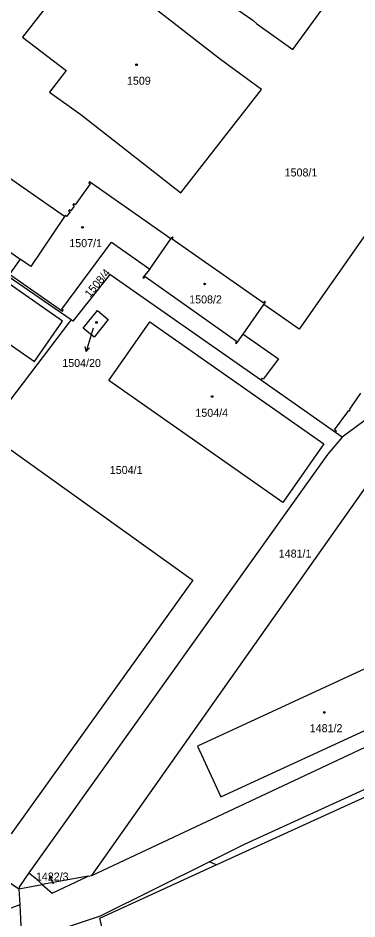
# Model space of a CAD drawing. Extents: x -756746 to -753363, y -1166406 to -1161727.
# Drawn here: x -755469.5 to -755397.4, y -1164562.3 to -1164370.9 of the extents above; entities that cross this region are included whole.
import ezdxf

# ---------------------------------------------------------------- set-up
doc = ezdxf.new("R2010")
doc.units = 0
for name, color, linetype in [('Hranice parcel', 7, 'Continuous'), ('Parcelní čísla', 7, 'Continuous'), ('Pop  PČ popisy', 7, 'Continuous'), ('Vnitřní kresba', 7, 'Continuous'), ('Značky budov', 7, 'Continuous')]:
    doc.layers.add(name, color=color, linetype=linetype)

msp = doc.modelspace()

# ---------------------------------------------------------------- linework, layer by layer
at = {"layer": 'Hranice parcel'}
for p, q in [((-755459.58, -1164413.11), (-755481.53, -1164397.83)), ((-755488.92, -1164408.3), (-755469.03, -1164422.15)), ((-755458.15, -1164435.04), (-755491.57, -1164412.11)), ((-755441.41, -1164424.25), (-755436.95, -1164417.86)), ((-755421.61, -1164438.09), (-755417.17, -1164431.77)), ((-755453.8, -1164553.13), (-755374.22, -1164440.38)), ((-755374.22, -1164440.38), (-755400.56, -1164459.97)), ((-755401.97, -1164459), (-755417.89, -1164447.81)), ((-755400.56, -1164459.97), (-755401.97, -1164459)), ((-755427.35, -1164550.86), (-755344.09, -1164512.79)), ((-755427.35, -1164550.86), (-755428.74, -1164550.16)), ((-755472.89, -1164553.44), (-755469.27, -1164555.91)), ((-755454.58, -1164553.27), (-755464.32, -1164555.02)), ((-755454.58, -1164553.27), (-755453.8, -1164553.13)), ((-755469.27, -1164555.91), (-755464.32, -1164555.02)), ((-755469.27, -1164555.91), (-755469.1, -1164559.34)), ((-755469.1, -1164559.34), (-755468.71, -1164567.34))]:
    msp.add_line(p, q, dxfattribs=at)
for points in [[(-755462.27, -1164351.84), (-755470.8, -1164362.85), (-755463.45, -1164368.55), (-755468.51, -1164374.96), (-755459.26, -1164382.09), (-755462.74, -1164386.66), (-755456.12, -1164391.39), (-755434.83, -1164408.05), (-755417.72, -1164386.12), (-755426.41, -1164379.71), (-755462.27, -1164351.84)], [(-755429.1, -1164364.68), (-755419.52, -1164371.35), (-755418.66, -1164372.15), (-755411.05, -1164377.62), (-755403.03, -1164366.57), (-755402.09, -1164365.27)], [(-755376.17, -1164389.22), (-755409.68, -1164437.01), (-755417.17, -1164431.77)], [(-755436.95, -1164417.86), (-755454.29, -1164405.72), (-755454.44, -1164405.94), (-755454.13, -1164406.17), (-755457.34, -1164410.64), (-755457.65, -1164410.42), (-755457.81, -1164410.64), (-755457.51, -1164410.86), (-755458.23, -1164411.87), (-755458.54, -1164411.65), (-755458.7, -1164411.88), (-755458.39, -1164412.1), (-755459.15, -1164413.1), (-755459.43, -1164412.89), (-755459.58, -1164413.11)], [(-755459.58, -1164413.11), (-755466.76, -1164423.73), (-755469.03, -1164422.15)], [(-755465.97, -1164443.88), (-755459.99, -1164435.29), (-755486.51, -1164416.87), (-755492.47, -1164425.45), (-755465.97, -1164443.88)], [(-755417.17, -1164431.77), (-755416.86, -1164431.29), (-755417.08, -1164431.14), (-755417.31, -1164431.46), (-755436.66, -1164417.88), (-755436.45, -1164417.55), (-755436.62, -1164417.4), (-755436.95, -1164417.86)], [(-755469.03, -1164422.15), (-755471.28, -1164425.36), (-755460.03, -1164433.2), (-755459.87, -1164432.98), (-755460.13, -1164432.8), (-755449.57, -1164418.55), (-755441.41, -1164424.25)], [(-755441.41, -1164424.25), (-755442.92, -1164426.05), (-755442.7, -1164426.2), (-755442.45, -1164425.86), (-755423.01, -1164439.56), (-755423.25, -1164439.91), (-755423.03, -1164440.07), (-755421.61, -1164438.09)], [(-755417.89, -1164447.81), (-755444.3, -1164429.34), (-755449.93, -1164425.4), (-755457.84, -1164435.29), (-755458.15, -1164435.04)], [(-755455.61, -1164436.82), (-755452.6, -1164433.09), (-755450.29, -1164434.98), (-755453.29, -1164438.71), (-755455.61, -1164436.82)], [(-755458.15, -1164435.04), (-755458.53, -1164435.5), (-755507.42, -1164499.71)], [(-755413.19, -1164473.84), (-755450.15, -1164447.94), (-755441.45, -1164435.5), (-755404.47, -1164461.38), (-755413.19, -1164473.84)], [(-755421.61, -1164438.09), (-755414.09, -1164443.35), (-755417.36, -1164447.67), (-755417.65, -1164447.47), (-755417.89, -1164447.81)], [(-755401.97, -1164459), (-755401.74, -1164458.67), (-755402.15, -1164458.38), (-755399.13, -1164454.28), (-755398.98, -1164454.38), (-755398.81, -1164454.13), (-755398.95, -1164454.03), (-755396.55, -1164450.6)], [(-755400.56, -1164459.97), (-755403.68, -1164463.66), (-755467.18, -1164552.56), (-755469.12, -1164555.41), (-755469.27, -1164555.91)], [(-755470.89, -1164544.25), (-755512.38, -1164514.6), (-755473.8, -1164460.66), (-755432.31, -1164490.34), (-755470.89, -1164544.25)], [(-755381.74, -1164502.76), (-755431.28, -1164525.59), (-755426.31, -1164536.41), (-755376.8, -1164513.59), (-755381.74, -1164502.76)], [(-755453.8, -1164553.13), (-755356.14, -1164507.28), (-755355.76, -1164507.1), (-755354.37, -1164506.46), (-755352.46, -1164505.67)], [(-755345.8, -1164512.02), (-755421.38, -1164546.49), (-755428.74, -1164550.16)], [(-755428.74, -1164550.16), (-755452, -1164561.73), (-755468.71, -1164567.34)], [(-755366.22, -1164602.38), (-755450.7, -1164567.88), (-755452.09, -1164562.17), (-755427.35, -1164550.86)], [(-755464.32, -1164555.02), (-755462.2, -1164556.84), (-755454.58, -1164553.27)], [(-755469.1, -1164559.34), (-755472.13, -1164560.43), (-755479.2, -1164560.3), (-755483.37, -1164556.94), (-755481.68, -1164554.53)]]:
    msp.add_lwpolyline(points, dxfattribs=at)
at = {"layer": 'Pop  PČ popisy'}
for p, q in [((-755453.49, -1164436.8), (-755454.13, -1164438.92)), ((-755454.13, -1164438.92), (-755455.01, -1164441.79)), ((-755455.01, -1164441.79), (-755455.19, -1164440.69)), ((-755455.01, -1164441.79), (-755454.24, -1164440.98)), ((-755462.74, -1164553.08), (-755462.77, -1164553.83)), ((-755461.92, -1164554.92), (-755462.74, -1164553.08)), ((-755462.74, -1164553.08), (-755462.16, -1164553.56))]:
    msp.add_line(p, q, dxfattribs=at)
at = {"layer": 'Vnitřní kresba'}
for p, q in [((-755467.18, -1164552.56), (-755465.51, -1164553.82)), ((-755465.51, -1164553.82), (-755464.32, -1164555.02))]:
    msp.add_line(p, q, dxfattribs=at)
at = {"layer": 'Značky budov'}
for centre in [(-755444.27, -1164380.85), (-755455.77, -1164415.38), (-755429.78, -1164427.41), (-755452.78, -1164435.6), (-755428.19, -1164451.33), (-755404.35, -1164518.46)]:
    msp.add_circle(centre, 0.175, dxfattribs=at)

# ---------------------------------------------------------------- texts
at = {"layer": 'Parcelní čísla'}
for s, p in [('1509', (-755446.3, -1164385.09)), ('1508/1', (-755412.77, -1164404.58)), ('1507/1', (-755458.56, -1164419.6)), ('1508/2', (-755433.07, -1164431.56)), ('1504/20', (-755460.06, -1164445.06)), ('1504/4', (-755431.75, -1164455.64)), ('1504/1', (-755449.95, -1164467.79)), ('1481/1', (-755414.03, -1164485.55)), ('1481/2', (-755407.44, -1164522.65)), ('1422/3', (-755465.67, -1164554.17))]:
    msp.add_text(s, height=1.7, dxfattribs=at).set_placement(p)
msp.add_text('1508/4', height=1.7, rotation=50, dxfattribs=at).set_placement((-755454.18, -1164430.44))

doc.saveas('drawing.dxf')
